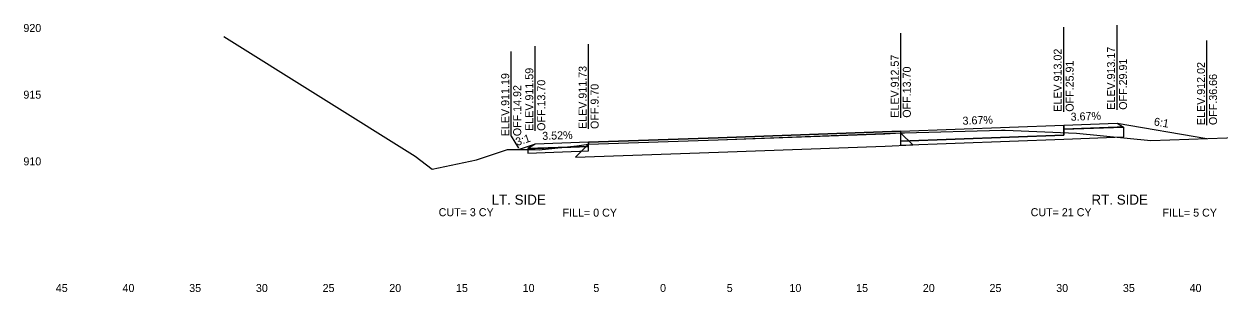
# Model space of a CAD drawing. Extents: x -4 to 359, y 0 to 1436.
# Drawn here: x -3.9 to 85.7, y 150.5 to 170.6 of the extents above; entities that cross this region are included whole.
import ezdxf

# ---------------------------------------------------------------- set-up
doc = ezdxf.new("R2010")
doc.units = 0
for name, color, linetype in [('XS-Existing subsurface-pavement', 7, 'Continuous'), ('XS-Existing surface-ground', 7, 'Continuous'), ('XS-Proposed Finish Grade', 7, 'Continuous'), ('XS-Proposed subsurface-aggregate layer 1', 7, 'Continuous'), ('XS-Proposed surface-ground', 7, 'Continuous'), ('XS-Proposed surface-pavement', 7, 'Continuous'), ('XS-Proposed surface-shoulder', 7, 'Continuous'), ('XS-Text-ditch slope', 7, 'Continuous'), ('XS-Text-earthwork labels', 7, 'Continuous'), ('XS-Text-elevation', 7, 'Continuous'), ('XS-Text-offset label', 7, 'Continuous'), ('XS-Text-pavement elevation', 7, 'Continuous'), ('XS-Text-pavement slope', 7, 'Continuous'), ('XS-Text-profile report', 7, 'Continuous'), ('XS-Text-shoulder elevation', 7, 'Continuous'), ('XS-Text-shoulder slope', 7, 'Continuous'), ('XS-Text-tie elevation', 7, 'Continuous'), ('XS-Text-tie offset', 7, 'Continuous')]:
    doc.layers.add(name, color=color, linetype=linetype)

msp = doc.modelspace()

# ---------------------------------------------------------------- linework, layer by layer
at = {"layer": 'XS-Existing subsurface-pavement'}
for p, q in [((61.832, 162.416), (62.722, 161.526)), ((38.426, 161.577), (37.453, 160.604)), ((48.163, 160.984), (60.659, 161.426)), ((60.671, 161.427), (62.722, 161.526)), ((37.453, 160.604), (48.163, 160.984))]:
    msp.add_line(p, q, dxfattribs=at)
at = {"layer": 'XS-Existing surface-ground'}
for p, q in [((11.087, 169.656), (25.415, 160.674)), ((48.13, 161.92), (60.626, 162.363)), ((60.626, 162.363), (61.832, 162.421)), ((61.832, 162.421), (62.106, 162.424)), ((62.106, 162.424), (69.388, 162.636)), ((69.388, 162.636), (69.656, 162.631)), ((69.656, 162.631), (75.01, 162.406)), ((75.01, 162.406), (80.588, 161.862)), ((34.716, 161.146), (37.54, 161.47)), ((37.54, 161.47), (38.426, 161.577)), ((38.426, 161.577), (48.13, 161.92)), ((80.588, 161.862), (88.435, 162.148)), ((25.415, 160.674), (26.7, 159.706)), ((26.7, 159.706), (30.032, 160.409)), ((30.032, 160.409), (32.349, 161.187)), ((32.349, 161.187), (34.348, 161.174)), ((34.348, 161.174), (34.716, 161.146))]:
    msp.add_line(p, q, dxfattribs=at)
at = {"layer": 'XS-Proposed Finish Grade'}
for points in [[(74.042, 163.015), (78.042, 163.162)], [(38.426, 161.722), (48.13, 162.064), (61.832, 162.567)], [(61.832, 162.567), (74.042, 163.015)], [(38.426, 161.722), (34.426, 161.581)]]:
    msp.add_lwpolyline(points, dxfattribs=at)
at = {"layer": 'XS-Proposed subsurface-aggregate layer 1'}
for points in [[(61.832, 161.817), (74.042, 162.265)], [(74.042, 162.703), (78.533, 162.867)], [(74.042, 162.265), (74.042, 162.703)], [(78.533, 162.867), (78.533, 162.097)], [(38.426, 161.41), (33.873, 161.249)], [(38.426, 161.077), (38.426, 161.41)], [(78.533, 162.097), (74.042, 161.932), (61.832, 161.484)], [(61.832, 161.484), (61.832, 161.817)], [(33.873, 161.249), (33.873, 160.916)], [(33.873, 160.916), (38.426, 161.077)]]:
    msp.add_lwpolyline(points, dxfattribs=at)
at = {"layer": 'XS-Proposed surface-ground'}
for points in [[(78.042, 163.162), (84.787, 162.015)], [(34.426, 161.581), (33.214, 161.182)]]:
    msp.add_lwpolyline(points, dxfattribs=at)
at = {"layer": 'XS-Proposed surface-pavement'}
for points in [[(61.832, 162.567), (48.13, 162.064), (38.426, 161.722)], [(38.426, 161.577), (48.13, 161.919), (61.832, 162.421)], [(61.832, 162.567), (74.042, 163.015)], [(61.832, 161.817), (61.832, 162.567)], [(61.832, 162.421), (61.832, 162.567)], [(74.042, 162.265), (61.832, 161.817)], [(74.042, 163.015), (74.042, 162.265)], [(38.426, 161.722), (38.426, 161.577)]]:
    msp.add_lwpolyline(points, dxfattribs=at)
at = {"layer": 'XS-Proposed surface-shoulder'}
for points in [[(74.042, 163.015), (78.042, 163.162), (78.533, 162.867)], [(74.042, 162.703), (74.042, 163.015)], [(78.533, 162.867), (78.042, 162.849), (74.042, 162.703)], [(38.426, 161.722), (34.426, 161.581), (33.873, 161.249)], [(33.873, 161.249), (34.426, 161.269), (38.426, 161.41)], [(38.426, 161.41), (38.426, 161.722)]]:
    msp.add_lwpolyline(points, dxfattribs=at)
at = {"layer": 'XS-Text-tie offset'}
for p, q in [((74.042, 164.015), (74.042, 170.365)), ((78.042, 164.162), (78.042, 170.512)), ((61.832, 163.567), (61.832, 169.917)), ((84.787, 163.015), (84.787, 169.365)), ((32.622, 162.182), (32.622, 168.532)), ((34.426, 162.581), (34.426, 168.931)), ((38.426, 162.722), (38.426, 169.072)), ((32.622, 162.182), (33.159, 161.275))]:
    msp.add_line(p, q, dxfattribs=at)

# ---------------------------------------------------------------- texts
at = {"layer": 'XS-Text-ditch slope'}
for s, rotation, p in [('6:1', 350.35195, (80.774, 163.002)), ('3:1', 18.26289, (33.061, 161.447))]:
    msp.add_text(s, height=0.6, rotation=rotation, dxfattribs=at).set_placement(p)
at = {"layer": 'XS-Text-earthwork labels'}
for s, height, p in [('LT. SIDE', 0.75, (31.148, 157.045)), ('RT. SIDE', 0.75, (76.127, 157.045)), (' CUT= 3 CY           ', 0.6, (26.96, 156.18)), ('FILL= 0 CY           ', 0.6, (36.472, 156.148)), (' CUT= 21 CY           ', 0.6, (71.341, 156.18)), ('FILL= 5 CY           ', 0.6, (81.452, 156.148))]:
    msp.add_text(s, height=height, dxfattribs=at).set_placement(p)
at = {"layer": 'XS-Text-elevation'}
for s, p in [('           920           ', (-6.4, 169.995)), ('           915           ', (-6.4, 164.995)), ('           910           ', (-6.4, 159.995))]:
    msp.add_text(s, height=0.6, dxfattribs=at).set_placement(p)
at = {"layer": 'XS-Text-offset label'}
for s, p in [('           45           ', (-3.97, 150.495)), ('           40           ', (1.03, 150.495)), ('           35           ', (6.03, 150.495)), ('           30           ', (11.03, 150.495)), ('           25           ', (16.03, 150.495)), ('           20           ', (21.03, 150.495)), ('           15           ', (26.03, 150.495)), ('           10           ', (31.03, 150.495)), ('           5           ', (36.33, 150.495)), ('           0           ', (41.33, 150.495)), ('           0           ', (41.33, 150.495)), ('           5           ', (46.33, 150.495)), ('           10           ', (51.03, 150.495)), ('           15           ', (56.03, 150.495)), ('           20           ', (61.03, 150.495)), ('           25           ', (66.03, 150.495)), ('           30           ', (71.03, 150.495)), ('           35           ', (76.03, 150.495)), ('           40           ', (81.03, 150.495))]:
    msp.add_text(s, height=0.6, dxfattribs=at).set_placement(p)
at = {"layer": 'XS-Text-pavement elevation'}
for s, p in [('ELEV.913.02', (73.892, 164.015)), ('ELEV.912.57', (61.682, 163.567)), ('OFF.25.91', (74.792, 164.015)), ('ELEV.911.59', (34.276, 162.581)), ('ELEV.911.73', (38.276, 162.722)), ('OFF.13.70', (62.582, 163.567)), ('OFF.13.70', (35.176, 162.581)), ('OFF.9.70', (39.176, 162.722))]:
    msp.add_text(s, height=0.6, rotation=90, dxfattribs=at).set_placement(p)
at = {"layer": 'XS-Text-pavement slope'}
msp.add_text('3.67%', height=0.6, rotation=2.10119, dxfattribs=at).set_placement((66.471, 163.038))
at = {"layer": 'XS-Text-profile report'}
for s, p in [('Shldr_Surf_Asph_T11', (78.027, 163.161)), ('Pvmt_Surf_Asph_T1_R', (61.817, 162.566)), ('Pvmt_Surf_Asph_T_R', (61.818, 162.421)), ('Pvmt_Surf_Conc_T1_R', (74.026, 163.014)), ('Shldr_Surf_Asph_B111', (74.026, 162.702)), ('Pvmt_Surf_Conc_B1_R', (74.026, 162.264)), ('Shldr_Surf_Asph_B11', (78.027, 162.849)), ('Shldr_Surf_Asph_B21', (78.517, 162.867)), ('Rt_Agg_Layer_1_B13', (83.268, 162.27)), ('Shldr_Surf_Asph_T1', (34.412, 161.581)), ('Pvmt_Surf_Asph_T2_L', (38.41, 161.722)), ('Pvmt_Surf_Asph_T_L', (38.411, 161.576)), ('Shldr_Surf_Asph_B12', (38.41, 161.409)), ('Pvmt_Surf_Asph_T1', (48.116, 162.064)), ('Pvmt_Surf_Asph_T', (48.117, 161.918)), ('Pvmt_Surf_Conc_B_R', (61.818, 161.816)), ('Agg_Layer_1_B2', (61.821, 161.483)), ('Agg_Layer_1_B11', (74.03, 161.931)), ('Agg_Layer_1_B12', (78.52, 162.096)), ('Fill_Slope_2_B1', (84.775, 162.014)), ('Fill_Slope_2_B', (33.203, 161.181)), ('Shldr_Surf_Asph_B2', (33.858, 161.249)), ('Agg_Layer_1_B1', (33.862, 160.915)), ('Shldr_Surf_Asph_B1', (34.412, 161.268)), ('Agg_Layer_1_B', (38.415, 161.076))]:
    msp.add_text(s, height=0.00167, dxfattribs=at).set_placement(p)
at = {"layer": 'XS-Text-shoulder elevation'}
for s, p in [('ELEV.913.17', (77.892, 164.162)), ('OFF.29.91', (78.792, 164.162))]:
    msp.add_text(s, height=0.6, rotation=90, dxfattribs=at).set_placement(p)
at = {"layer": 'XS-Text-shoulder slope'}
for s, rotation, p in [('3.67%', 2.10119, (74.575, 163.335)), ('3.52%', 2.01839, (34.96, 161.9))]:
    msp.add_text(s, height=0.6, rotation=rotation, dxfattribs=at).set_placement(p)
at = {"layer": 'XS-Text-tie elevation'}
for s, p in [('ELEV.912.02', (84.637, 163.015)), ('ELEV.911.19', (32.472, 162.182)), ('OFF.36.66', (85.537, 163.015)), ('OFF.14.92', (33.372, 162.182))]:
    msp.add_text(s, height=0.6, rotation=90, dxfattribs=at).set_placement(p)

doc.saveas('drawing.dxf')
